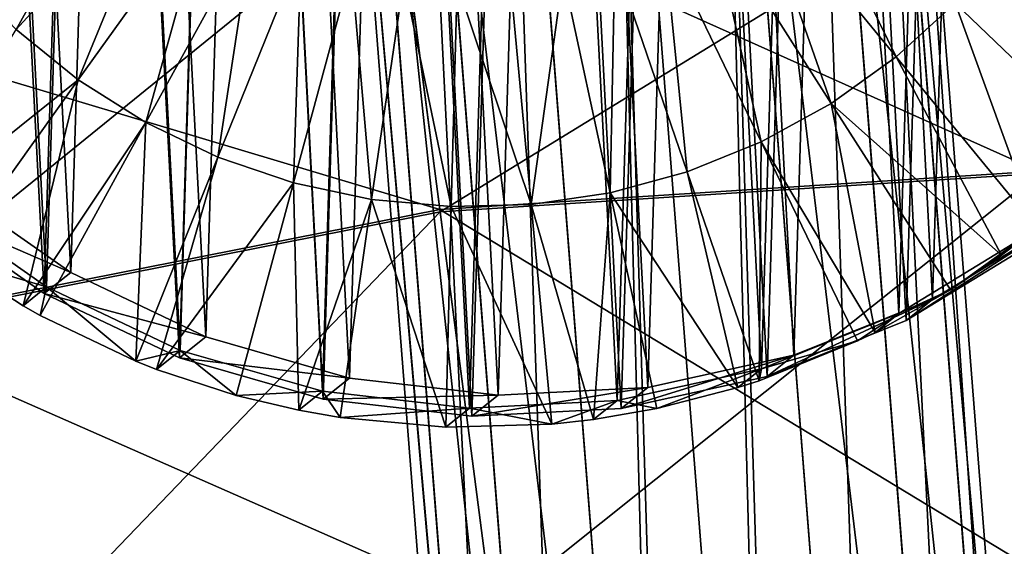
# Model space of a CAD drawing. Header units: millimetres. Extents: x 64 to 3333, y 103 to 3347.
# Tile 257 of 519: x 1846.07 to 1854.76, y 187.59 to 192.23. Entities that reach past the tile are written whole.
import ezdxf

# ---------------------------------------------------------------- set-up
doc = ezdxf.new("R2010")
doc.units = ezdxf.units.MM
doc.header["$LTSCALE"] = 25.4
doc.layers.get('0').update_dxf_attribs({"true_color": 0xff5454})

# ---------------------------------------------------------------- blocks, each defined once
blk = doc.blocks.new('SPIDER-6785-9743.STL')
at = {"color": 0}
mesh = blk.add_polyface(dxfattribs=at)
corners = [(1842.7319, 195.1938, 1399.9352), (1842.5947, 197.8232, 1399.8778), (1842.5544, 196.5029, 1399.9098), (1842.8518, 199.1186, 1399.8401), (1843.1224, 193.9317, 1399.9531), (1843.3186, 200.354, 1399.7976), (1843.7152, 192.7509, 1399.9634), (1843.9824, 201.4955, 1399.7516), (1844.4941, 191.6837, 1399.9655), (1844.8251, 202.512, 1399.7032), (1845.4381, 190.7592, 1399.9595), (1845.8236, 203.3759, 1399.6539), (1846.5211, 190.0025, 1399.9454), (1846.9508, 204.0634, 1399.605), (1847.7139, 189.4344, 1399.924), (1848.1759, 204.556, 1399.5577), (1848.9836, 189.0703, 1399.8953), (1849.4655, 204.8401, 1399.5134), (1850.2959, 188.9202, 1399.8605), (1850.7844, 204.9081, 1399.4733), (1851.6149, 188.9881, 1399.8203), (1852.0967, 204.7579, 1399.4385), (1852.9044, 189.2723, 1399.776), (1853.3665, 204.3938, 1399.4098), (1854.1295, 189.7648, 1399.7288), (1854.5592, 203.8257, 1399.3882), (1855.2567, 190.4524, 1399.6798), (1855.6422, 203.0691, 1399.3743), (1856.2552, 191.3163, 1399.6305), (1856.5861, 202.1445, 1399.3682), (1857.0979, 192.3328, 1399.5822), (1857.3651, 201.0773, 1399.3704), (1857.7617, 193.4743, 1399.5361), (1857.9579, 199.8966, 1399.3806), (1858.2285, 194.7097, 1399.4937), (1858.3484, 198.6344, 1399.3986), (1858.4856, 196.0051, 1399.4559), (1858.5259, 197.3254, 1399.424)]
mesh.append_faces([[corners[k] for k in face] for face in [(0, 1, 2), (35, 36, 37)]], dxfattribs={"vtx0": -1, "color": 0})
mesh.append_faces([[corners[k] for k in face] for face in [(1, 0, 3), (3, 4, 5), (5, 6, 7), (7, 8, 9), (9, 10, 11), (11, 12, 13), (13, 14, 15), (15, 16, 17), (17, 18, 19), (19, 20, 21), (21, 22, 23), (23, 24, 25), (25, 26, 27), (27, 28, 29), (29, 30, 31), (31, 32, 33), (33, 34, 35)]], dxfattribs={"vtx0": -1, "vtx1": -1, "color": 0})
mesh.append_faces([[corners[k] for k in face] for face in [(3, 0, 4), (5, 4, 6), (7, 6, 8), (9, 8, 10), (11, 10, 12), (13, 12, 14), (15, 14, 16), (17, 16, 18), (19, 18, 20), (21, 20, 22), (23, 22, 24), (25, 24, 26), (27, 26, 28), (29, 28, 30), (31, 30, 32), (33, 32, 34), (35, 34, 36)]], dxfattribs={"vtx0": -1, "vtx2": -1, "color": 0})
mesh = blk.add_polyface(dxfattribs=at)
corners = [(1842.3612, 197.6367, 1391.8834), (1842.4983, 195.0074, 1391.9407), (1842.3208, 196.3164, 1391.9154), (1842.6183, 198.9322, 1391.8457), (1842.8888, 193.7453, 1391.9587), (1843.0851, 200.1675, 1391.8032), (1843.4816, 192.5645, 1391.969), (1843.7488, 201.309, 1391.7572), (1844.2606, 191.4973, 1391.9711), (1844.5914, 202.3256, 1391.7089), (1845.2045, 190.5727, 1391.9651), (1845.59, 203.1894, 1391.6595), (1846.2876, 189.8161, 1391.951), (1846.7172, 203.877, 1391.6106), (1847.4802, 189.248, 1391.9294), (1847.9423, 204.3696, 1391.5632), (1848.7501, 188.8839, 1391.9009), (1849.2319, 204.6537, 1391.519), (1850.0624, 188.7337, 1391.8661), (1850.5508, 204.7216, 1391.4789), (1851.3812, 188.8017, 1391.8259), (1851.863, 204.5715, 1391.444), (1852.6708, 189.0858, 1391.7816), (1853.1328, 204.2074, 1391.4154), (1853.896, 189.5784, 1391.7344), (1854.3256, 203.6393, 1391.3938), (1855.0232, 190.266, 1391.6853), (1855.4087, 202.8826, 1391.3798), (1856.0217, 191.1298, 1391.636), (1856.3525, 201.9581, 1391.3738), (1856.8644, 192.1463, 1391.5876), (1857.1315, 200.8909, 1391.376), (1857.5281, 193.2879, 1391.5416), (1857.7244, 199.7101, 1391.3861), (1857.9949, 194.5232, 1391.4993), (1858.1149, 198.448, 1391.4042), (1858.252, 195.8187, 1391.4615), (1858.2924, 197.1389, 1391.4296)]
mesh.append_faces([[corners[k] for k in face] for face in [(0, 1, 2), (36, 35, 37)]], dxfattribs={"vtx0": -1, "color": 0})
mesh.append_faces([[corners[k] for k in face] for face in [(1, 3, 4), (4, 5, 6), (6, 7, 8), (8, 9, 10), (10, 11, 12), (12, 13, 14), (14, 15, 16), (16, 17, 18), (18, 19, 20), (20, 21, 22), (22, 23, 24), (24, 25, 26), (26, 27, 28), (28, 29, 30), (30, 31, 32), (32, 33, 34), (34, 35, 36)]], dxfattribs={"vtx0": -1, "vtx1": -1, "color": 0})
mesh.append_faces([[corners[k] for k in face] for face in [(1, 0, 3), (4, 3, 5), (6, 5, 7), (8, 7, 9), (10, 9, 11), (12, 11, 13), (14, 13, 15), (16, 15, 17), (18, 17, 19), (20, 19, 21), (22, 21, 23), (24, 23, 25), (26, 25, 27), (28, 27, 29), (30, 29, 31), (32, 31, 33), (34, 33, 35)]], dxfattribs={"vtx0": -1, "vtx2": -1, "color": 0})
mesh = blk.add_polyface(dxfattribs=at)
corners = [(1842.5626, 195.0074, 1391.1014), (1842.427, 197.6069, 1391.0448), (1842.3871, 196.3016, 1391.0764), (1842.6812, 198.8876, 1391.0074), (1842.9486, 193.7596, 1391.1193), (1843.1426, 200.1089, 1390.9655), (1843.5347, 192.5923, 1391.1294), (1843.7988, 201.2375, 1390.92), (1844.3048, 191.5372, 1391.1315), (1844.632, 202.2425, 1390.8722), (1845.238, 190.6232, 1391.1255), (1845.6191, 203.0965, 1390.8235), (1846.3088, 189.8751, 1391.1117), (1846.7335, 203.7763, 1390.775), (1847.4879, 189.3134, 1391.0903), (1847.9447, 204.2633, 1390.7283), (1848.7433, 188.9535, 1391.062), (1849.2197, 204.5442, 1390.6844), (1850.0406, 188.8051, 1391.0276), (1850.5236, 204.6113, 1390.6448), (1851.3446, 188.8722, 1390.9879), (1851.8209, 204.4629, 1390.6104), (1852.6195, 189.1531, 1390.9441), (1853.0763, 204.1029, 1390.5822), (1853.8307, 189.6401, 1390.8973), (1854.2555, 203.5413, 1390.5608), (1854.9452, 190.3199, 1390.849), (1855.3263, 202.7932, 1390.5469), (1855.9324, 191.1739, 1390.8002), (1856.2594, 201.8792, 1390.541), (1856.7654, 192.1789, 1390.7524), (1857.0295, 200.8241, 1390.5431), (1857.4216, 193.3074, 1390.7069), (1857.6156, 199.6567, 1390.5532), (1857.8832, 194.5287, 1390.6649), (1858.0017, 198.4089, 1390.571), (1858.1373, 195.8095, 1390.6277), (1858.1771, 197.1148, 1390.5961)]
mesh.append_faces([[corners[k] for k in face] for face in [(0, 1, 2), (35, 36, 37)]], dxfattribs={"vtx0": -1, "color": 0})
mesh.append_faces([[corners[k] for k in face] for face in [(1, 0, 3), (3, 4, 5), (5, 6, 7), (7, 8, 9), (9, 10, 11), (11, 12, 13), (13, 14, 15), (15, 16, 17), (17, 18, 19), (19, 20, 21), (21, 22, 23), (23, 24, 25), (25, 26, 27), (27, 28, 29), (29, 30, 31), (31, 32, 33), (33, 34, 35)]], dxfattribs={"vtx0": -1, "vtx1": -1, "color": 0})
mesh.append_faces([[corners[k] for k in face] for face in [(3, 0, 4), (5, 4, 6), (7, 6, 8), (9, 8, 10), (11, 10, 12), (13, 12, 14), (15, 14, 16), (17, 16, 18), (19, 18, 20), (21, 20, 22), (23, 22, 24), (25, 24, 26), (27, 26, 28), (29, 28, 30), (31, 30, 32), (33, 32, 34), (35, 34, 36)]], dxfattribs={"vtx0": -1, "vtx2": -1, "color": 0})
mesh = blk.add_polyface(dxfattribs=at)
corners = [(1852.7122, 179.6034, 1386.8756), (1851.2894, 197.7017, 1390.9895), (1852.2443, 197.7639, 1391.1793)]
mesh.append_faces([[corners[k] for k in face] for face in [(0, 1, 2)]], dxfattribs={"color": 0})
mesh = blk.add_polyface(dxfattribs=at)
corners = [(1853.6719, 179.6027, 1387.05), (1852.2443, 197.7639, 1391.1793), (1853.0557, 197.791, 1391.7201)]
mesh.append_faces([[corners[k] for k in face] for face in [(0, 1, 2)]], dxfattribs={"color": 0})
mesh = blk.add_polyface(dxfattribs=at)
corners = [(1853.6719, 179.6027, 1387.05), (1852.7122, 179.6034, 1386.8756), (1852.2443, 197.7639, 1391.1793)]
mesh.append_faces([[corners[k] for k in face] for face in [(0, 1, 2)]], dxfattribs={"color": 0})
mesh = blk.add_polyface(dxfattribs=at)
corners = [(1854.4973, 179.4509, 1387.5472), (1853.6719, 179.6027, 1387.05), (1853.0557, 197.791, 1391.7201)]
mesh.append_faces([[corners[k] for k in face] for face in [(0, 1, 2)]], dxfattribs={"color": 0})
mesh = blk.add_polyface(dxfattribs=at)
corners = [(1853.0557, 197.791, 1391.7201), (1853.6002, 197.7789, 1392.5293), (1854.4973, 179.4509, 1387.5472)]
mesh.append_faces([[corners[k] for k in face] for face in [(0, 1, 2)]], dxfattribs={"color": 0})
mesh = blk.add_polyface(dxfattribs=at)
corners = [(1853.6002, 197.7789, 1392.5293), (1855.063, 179.1711, 1388.2909), (1854.4973, 179.4509, 1387.5472)]
mesh.append_faces([[corners[k] for k in face] for face in [(0, 1, 2)]], dxfattribs={"color": 0})
mesh = blk.add_polyface(dxfattribs=at)
corners = [(1855.063, 179.1711, 1388.2909), (1853.795, 197.7294, 1393.4838), (1855.2826, 178.8059, 1389.1685), (1853.6002, 197.7789, 1392.5293)]
mesh.append_faces([[corners[k] for k in face] for face in [(0, 1, 2), (1, 0, 3)]], dxfattribs={"vtx0": -1, "color": 0})
mesh = blk.add_polyface(dxfattribs=at)
corners = [(1851.7643, 179.4528, 1387.05), (1850.3367, 197.614, 1391.1793), (1851.2894, 197.7017, 1390.9895)]
mesh.append_faces([[corners[k] for k in face] for face in [(0, 1, 2)]], dxfattribs={"color": 0})
mesh = blk.add_polyface(dxfattribs=at)
corners = [(1852.7122, 179.6034, 1386.8756), (1851.7643, 179.4528, 1387.05), (1851.2894, 197.7017, 1390.9895)]
mesh.append_faces([[corners[k] for k in face] for face in [(0, 1, 2)]], dxfattribs={"color": 0})
mesh = blk.add_polyface(dxfattribs=at)
corners = [(1853.795, 197.7294, 1393.4838), (1853.6104, 197.6501, 1394.4384), (1855.2826, 178.8059, 1389.1685)]
mesh.append_faces([[corners[k] for k in face] for face in [(0, 1, 2)]], dxfattribs={"color": 0})
mesh = blk.add_polyface(dxfattribs=at)
corners = [(1850.9727, 179.1739, 1387.5472), (1849.531, 197.5139, 1391.7201), (1850.3367, 197.614, 1391.1793)]
mesh.append_faces([[corners[k] for k in face] for face in [(0, 1, 2)]], dxfattribs={"color": 0})
mesh = blk.add_polyface(dxfattribs=at)
corners = [(1851.7643, 179.4528, 1387.05), (1850.9727, 179.1739, 1387.5472), (1850.3367, 197.614, 1391.1793)]
mesh.append_faces([[corners[k] for k in face] for face in [(0, 1, 2)]], dxfattribs={"color": 0})
mesh = blk.add_polyface(dxfattribs=at)
corners = [(1853.6104, 197.6501, 1394.4384), (1853.0743, 197.553, 1395.2476), (1855.1227, 178.4108, 1390.0458)]
mesh.append_faces([[corners[k] for k in face] for face in [(0, 1, 2)]], dxfattribs={"color": 0})
mesh = blk.add_polyface(dxfattribs=at)
corners = [(1853.6104, 197.6501, 1394.4384), (1855.1227, 178.4108, 1390.0458), (1855.2826, 178.8059, 1389.1685)]
mesh.append_faces([[corners[k] for k in face] for face in [(0, 1, 2)]], dxfattribs={"color": 0})
mesh = blk.add_polyface(dxfattribs=at)
corners = [(1849.531, 197.5139, 1391.7201), (1850.4578, 178.8091, 1388.2909), (1848.995, 197.4169, 1392.5293)]
mesh.append_faces([[corners[k] for k in face] for face in [(0, 1, 2)]], dxfattribs={"color": 0})
mesh = blk.add_polyface(dxfattribs=at)
corners = [(1849.531, 197.5139, 1391.7201), (1850.9727, 179.1739, 1387.5472), (1850.4578, 178.8091, 1388.2909)]
mesh.append_faces([[corners[k] for k in face] for face in [(0, 1, 2)]], dxfattribs={"color": 0})
mesh = blk.add_polyface(dxfattribs=at)
corners = [(1854.6078, 178.0461, 1390.7897), (1853.0743, 197.553, 1395.2476), (1852.2687, 197.4529, 1395.7882)]
mesh.append_faces([[corners[k] for k in face] for face in [(0, 1, 2)]], dxfattribs={"color": 0})
mesh = blk.add_polyface(dxfattribs=at)
corners = [(1853.0743, 197.553, 1395.2476), (1854.6078, 178.0461, 1390.7897), (1855.1227, 178.4108, 1390.0458)]
mesh.append_faces([[corners[k] for k in face] for face in [(0, 1, 2)]], dxfattribs={"color": 0})
mesh = blk.add_polyface(dxfattribs=at)
corners = [(1848.8104, 197.3375, 1393.4838), (1850.4578, 178.8091, 1388.2909), (1850.298, 178.414, 1389.1685), (1848.995, 197.4169, 1392.5293)]
mesh.append_faces([[corners[k] for k in face] for face in [(0, 1, 2), (1, 0, 3)]], dxfattribs={"vtx0": -1, "color": 0})
mesh = blk.add_polyface(dxfattribs=at)
corners = [(1852.8683, 177.6165, 1391.4612), (1852.2687, 197.4529, 1395.7882), (1851.3159, 197.3652, 1395.978), (1853.8162, 177.7672, 1391.2866)]
mesh.append_faces([[corners[k] for k in face] for face in [(0, 1, 2), (1, 0, 3)]], dxfattribs={"vtx0": -1, "color": 0})
mesh = blk.add_polyface(dxfattribs=at)
corners = [(1854.6078, 178.0461, 1390.7897), (1852.2687, 197.4529, 1395.7882), (1853.8162, 177.7672, 1391.2866)]
mesh.append_faces([[corners[k] for k in face] for face in [(0, 1, 2)]], dxfattribs={"color": 0})
mesh = blk.add_polyface(dxfattribs=at)
corners = [(1848.8104, 197.3375, 1393.4838), (1850.5176, 178.0488, 1390.0458), (1849.0051, 197.288, 1394.4384)]
mesh.append_faces([[corners[k] for k in face] for face in [(0, 1, 2)]], dxfattribs={"color": 0})
mesh = blk.add_polyface(dxfattribs=at)
corners = [(1848.8104, 197.3375, 1393.4838), (1850.298, 178.414, 1389.1685), (1850.5176, 178.0488, 1390.0458)]
mesh.append_faces([[corners[k] for k in face] for face in [(0, 1, 2)]], dxfattribs={"color": 0})
mesh = blk.add_polyface(dxfattribs=at)
corners = [(1851.9086, 177.6172, 1391.2866), (1851.3159, 197.3652, 1395.978), (1850.3612, 197.303, 1395.7882), (1852.8683, 177.6165, 1391.4612)]
mesh.append_faces([[corners[k] for k in face] for face in [(0, 1, 2), (1, 0, 3)]], dxfattribs={"vtx0": -1, "color": 0})
mesh = blk.add_polyface(dxfattribs=at)
corners = [(1849.0051, 197.288, 1394.4384), (1851.0831, 177.769, 1390.7897), (1849.5497, 197.2759, 1395.2476)]
mesh.append_faces([[corners[k] for k in face] for face in [(0, 1, 2)]], dxfattribs={"color": 0})
mesh = blk.add_polyface(dxfattribs=at)
corners = [(1849.0051, 197.288, 1394.4384), (1850.5176, 178.0488, 1390.0458), (1851.0831, 177.769, 1390.7897)]
mesh.append_faces([[corners[k] for k in face] for face in [(0, 1, 2)]], dxfattribs={"color": 0})
mesh = blk.add_polyface(dxfattribs=at)
corners = [(1851.9086, 177.6172, 1391.2866), (1850.3612, 197.303, 1395.7882), (1849.5497, 197.2759, 1395.2476)]
mesh.append_faces([[corners[k] for k in face] for face in [(0, 1, 2)]], dxfattribs={"color": 0})
mesh = blk.add_polyface(dxfattribs=at)
corners = [(1851.9086, 177.6172, 1391.2866), (1849.5497, 197.2759, 1395.2476), (1851.0831, 177.769, 1390.7897)]
mesh.append_faces([[corners[k] for k in face] for face in [(0, 1, 2)]], dxfattribs={"color": 0})
mesh = blk.add_polyface(dxfattribs=at)
corners = [(1847.0365, 193.9321, 1383.1389), (1846.0408, 192.147, 1383.5164), (1845.5502, 192.6538, 1383.5189), (1847.3646, 193.5933, 1383.1372)]
mesh.append_faces([[corners[k] for k in face] for face in [(0, 1, 2), (1, 0, 3)]], dxfattribs={"vtx0": -1, "color": 0})
at = {"color": 7, "true_color": 0xffffff}
mesh = blk.add_polyface(dxfattribs=at)
corners = [(1849.4047, 193.4338, 41.4704), (1855.0659, 190.8963, 36.1905), (1849.7792, 190.5574, 36.1905), (1855.0701, 193.797, 41.4704)]
mesh.append_faces([[corners[k] for k in face] for face in [(0, 1, 2), (1, 0, 3)]], dxfattribs={"vtx0": -1, "color": 7})
mesh = blk.add_polyface(dxfattribs=at)
corners = [(1849.782, 190.5362, 87.597), (1855.0699, 193.78, 82.3195), (1849.4069, 193.4169, 82.3195), (1855.0658, 190.8749, 87.597)]
mesh.append_faces([[corners[k] for k in face] for face in [(0, 1, 2), (1, 0, 3)]], dxfattribs={"vtx0": -1, "color": 7})
at = {"color": 0}
mesh = blk.add_polyface(dxfattribs=at)
corners = [(1852.9052, 193.7487, 1382.9717), (1853.8075, 191.9043, 1383.295), (1852.5571, 193.4311, 1382.9893), (1854.3281, 192.3795, 1383.2688)]
mesh.append_faces([[corners[k] for k in face] for face in [(0, 1, 2), (1, 0, 3)]], dxfattribs={"vtx0": -1, "color": 0})
mesh = blk.add_polyface(dxfattribs=at)
corners = [(1847.3646, 193.5933, 1383.1372), (1846.5879, 191.7018, 1383.5107), (1846.0408, 192.147, 1383.5164), (1847.7303, 193.2956, 1383.1334)]
mesh.append_faces([[corners[k] for k in face] for face in [(0, 1, 2), (1, 0, 3)]], dxfattribs={"vtx0": -1, "color": 0})
at = {"color": 7, "true_color": 0xffffff}
mesh = blk.add_polyface(dxfattribs=at)
corners = [(1843.8352, 192.3342, 41.4704), (1849.7792, 190.5574, 36.1905), (1844.582, 189.5313, 36.1905), (1849.4047, 193.4338, 41.4704)]
mesh.append_faces([[corners[k] for k in face] for face in [(0, 1, 2), (1, 0, 3)]], dxfattribs={"vtx0": -1, "color": 7})
mesh = blk.add_polyface(dxfattribs=at)
corners = [(1844.5875, 189.5106, 87.597), (1849.4069, 193.4169, 82.3195), (1843.8396, 192.3178, 82.3195), (1849.782, 190.5362, 87.597)]
mesh.append_faces([[corners[k] for k in face] for face in [(0, 1, 2), (1, 0, 3)]], dxfattribs={"vtx0": -1, "color": 7})
at = {"color": 0}
mesh = blk.add_polyface(dxfattribs=at)
corners = [(1852.5571, 193.4311, 1382.9893), (1853.2343, 191.4941, 1383.3214), (1852.1738, 193.1568, 1383.0068), (1853.8075, 191.9043, 1383.295)]
mesh.append_faces([[corners[k] for k in face] for face in [(0, 1, 2), (1, 0, 3)]], dxfattribs={"vtx0": -1, "color": 0})
mesh = blk.add_polyface(dxfattribs=at)
corners = [(1847.7303, 193.2956, 1383.1334), (1847.1838, 191.3243, 1383.5022), (1846.5879, 191.7018, 1383.5107), (1848.1288, 193.0433, 1383.1277)]
mesh.append_faces([[corners[k] for k in face] for face in [(0, 1, 2), (1, 0, 3)]], dxfattribs={"vtx0": -1, "color": 0})
mesh = blk.add_polyface(dxfattribs=at)
corners = [(1852.1738, 193.1568, 1383.0068), (1852.6165, 191.1546, 1383.3474), (1851.7607, 192.9298, 1383.0242), (1853.2343, 191.4941, 1383.3214)]
mesh.append_faces([[corners[k] for k in face] for face in [(0, 1, 2), (1, 0, 3)]], dxfattribs={"vtx0": -1, "color": 0})
mesh = blk.add_polyface(dxfattribs=at)
corners = [(1848.1288, 193.0433, 1383.1277), (1847.8202, 191.02, 1383.4907), (1847.1838, 191.3243, 1383.5022), (1848.5542, 192.8399, 1383.12)]
mesh.append_faces([[corners[k] for k in face] for face in [(0, 1, 2), (1, 0, 3)]], dxfattribs={"vtx0": -1, "color": 0})
mesh = blk.add_polyface(dxfattribs=at)
corners = [(1851.7607, 192.9298, 1383.0242), (1851.9628, 190.8906, 1383.3727), (1851.3237, 192.7533, 1383.0411), (1852.6165, 191.1546, 1383.3474)]
mesh.append_faces([[corners[k] for k in face] for face in [(0, 1, 2), (1, 0, 3)]], dxfattribs={"vtx0": -1, "color": 0})
mesh = blk.add_polyface(dxfattribs=at)
corners = [(1854.7889, 192.913, 1383.2429), (1855.7411, 191.0251, 1383.6654), (1854.3281, 192.3795, 1383.2688), (1856.3533, 191.7338, 1383.631)]
mesh.append_faces([[corners[k] for k in face] for face in [(0, 1, 2), (1, 0, 3)]], dxfattribs={"vtx0": -1, "color": 0})
mesh = blk.add_polyface(dxfattribs=at)
corners = [(1848.5542, 192.8399, 1383.12), (1848.4879, 190.7931, 1383.4764), (1847.8202, 191.02, 1383.4907), (1849.0006, 192.6881, 1383.1105)]
mesh.append_faces([[corners[k] for k in face] for face in [(0, 1, 2), (1, 0, 3)]], dxfattribs={"vtx0": -1, "color": 0})
mesh = blk.add_polyface(dxfattribs=at)
corners = [(1851.3237, 192.7533, 1383.0411), (1851.2823, 190.7058, 1383.3969), (1850.8689, 192.6298, 1383.0573), (1851.9628, 190.8906, 1383.3727)]
mesh.append_faces([[corners[k] for k in face] for face in [(0, 1, 2), (1, 0, 3)]], dxfattribs={"vtx0": -1, "color": 0})
mesh = blk.add_polyface(dxfattribs=at)
corners = [(1849.0006, 192.6881, 1383.1105), (1849.1777, 190.6467, 1383.4597), (1848.4879, 190.7931, 1383.4764), (1849.4618, 192.5903, 1383.0994)]
mesh.append_faces([[corners[k] for k in face] for face in [(0, 1, 2), (1, 0, 3)]], dxfattribs={"vtx0": -1, "color": 0})
mesh = blk.add_polyface(dxfattribs=at)
corners = [(1850.8689, 192.6298, 1383.0573), (1850.5848, 190.6028, 1383.4197), (1850.4026, 192.5609, 1383.0725), (1851.2823, 190.7058, 1383.3969)]
mesh.append_faces([[corners[k] for k in face] for face in [(0, 1, 2), (1, 0, 3)]], dxfattribs={"vtx0": -1, "color": 0})
mesh = blk.add_polyface(dxfattribs=at)
corners = [(1849.4618, 192.5903, 1383.0994), (1849.88, 190.583, 1383.4407), (1849.1777, 190.6467, 1383.4597), (1849.9314, 192.5477, 1383.0865)]
mesh.append_faces([[corners[k] for k in face] for face in [(0, 1, 2), (1, 0, 3)]], dxfattribs={"vtx0": -1, "color": 0})
mesh = blk.add_polyface(dxfattribs=at)
corners = [(1849.9314, 192.5477, 1383.0865), (1850.5848, 190.6028, 1383.4197), (1849.88, 190.583, 1383.4407), (1850.4026, 192.5609, 1383.0725)]
mesh.append_faces([[corners[k] for k in face] for face in [(0, 1, 2), (1, 0, 3)]], dxfattribs={"vtx0": -1, "color": 0})
mesh = blk.add_polyface(dxfattribs=at)
corners = [(1854.3281, 192.3795, 1383.2688), (1855.0494, 190.3939, 1383.7003), (1853.8075, 191.9043, 1383.295), (1855.7411, 191.0251, 1383.6654)]
mesh.append_faces([[corners[k] for k in face] for face in [(0, 1, 2), (1, 0, 3)]], dxfattribs={"vtx0": -1, "color": 0})
mesh = blk.add_polyface(dxfattribs=at)
corners = [(1846.5879, 191.7018, 1383.5107), (1845.0295, 190.4568, 1383.9917), (1846.0408, 192.147, 1383.5164)]
mesh.append_faces([[corners[k] for k in face] for face in [(0, 1, 2)]], dxfattribs={"color": 0})
mesh = blk.add_polyface(dxfattribs=at)
corners = [(1854.7367, 190.1535, 1383.7151), (1853.2343, 191.4941, 1383.3214), (1853.8075, 191.9043, 1383.295)]
mesh.append_faces([[corners[k] for k in face] for face in [(0, 1, 2)]], dxfattribs={"color": 0})
mesh = blk.add_polyface(dxfattribs=at)
corners = [(1855.0494, 190.3939, 1383.7003), (1854.7367, 190.1535, 1383.7151), (1853.8075, 191.9043, 1383.295)]
mesh.append_faces([[corners[k] for k in face] for face in [(0, 1, 2)]], dxfattribs={"color": 0})
mesh = blk.add_polyface(dxfattribs=at)
corners = [(1846.5879, 191.7018, 1383.5107), (1845.459, 190.1248, 1383.9868), (1845.0295, 190.4568, 1383.9917)]
mesh.append_faces([[corners[k] for k in face] for face in [(0, 1, 2)]], dxfattribs={"color": 0})
mesh = blk.add_polyface(dxfattribs=at)
corners = [(1846.5879, 191.7018, 1383.5107), (1846.1003, 189.7087, 1383.9778), (1845.459, 190.1248, 1383.9868)]
mesh.append_faces([[corners[k] for k in face] for face in [(0, 1, 2)]], dxfattribs={"color": 0})
mesh = blk.add_polyface(dxfattribs=at)
corners = [(1847.1838, 191.3243, 1383.5022), (1846.1003, 189.7087, 1383.9778), (1846.5879, 191.7018, 1383.5107)]
mesh.append_faces([[corners[k] for k in face] for face in [(0, 1, 2)]], dxfattribs={"color": 0})
mesh = blk.add_polyface(dxfattribs=at)
corners = [(1853.6223, 189.4737, 1383.7635), (1852.6165, 191.1546, 1383.3474), (1853.2343, 191.4941, 1383.3214)]
mesh.append_faces([[corners[k] for k in face] for face in [(0, 1, 2)]], dxfattribs={"color": 0})
mesh = blk.add_polyface(dxfattribs=at)
corners = [(1854.7367, 190.1535, 1383.7151), (1854.2878, 189.849, 1383.7354), (1853.2343, 191.4941, 1383.3214)]
mesh.append_faces([[corners[k] for k in face] for face in [(0, 1, 2)]], dxfattribs={"color": 0})
mesh = blk.add_polyface(dxfattribs=at)
corners = [(1854.2878, 189.849, 1383.7354), (1853.6223, 189.4737, 1383.7635), (1853.2343, 191.4941, 1383.3214)]
mesh.append_faces([[corners[k] for k in face] for face in [(0, 1, 2)]], dxfattribs={"color": 0})
mesh = blk.add_polyface(dxfattribs=at)
corners = [(1847.1838, 191.3243, 1383.5022), (1846.2506, 189.6235, 1383.9755), (1846.1003, 189.7087, 1383.9778)]
mesh.append_faces([[corners[k] for k in face] for face in [(0, 1, 2)]], dxfattribs={"color": 0})
mesh = blk.add_polyface(dxfattribs=at)
corners = [(1847.1838, 191.3243, 1383.5022), (1847.0958, 189.2192, 1383.9602), (1846.2506, 189.6235, 1383.9755), (1847.8202, 191.02, 1383.4907)]
mesh.append_faces([[corners[k] for k in face] for face in [(0, 1, 2), (1, 0, 3)]], dxfattribs={"vtx0": -1, "color": 0})
mesh = blk.add_polyface(dxfattribs=at)
corners = [(1852.6165, 191.1546, 1383.3474), (1852.5989, 189.0473, 1383.8033), (1851.9628, 190.8906, 1383.3727), (1853.4672, 189.398, 1383.7698)]
mesh.append_faces([[corners[k] for k in face] for face in [(0, 1, 2), (1, 0, 3)]], dxfattribs={"vtx0": -1, "color": 0})
mesh = blk.add_polyface(dxfattribs=at)
corners = [(1853.6223, 189.4737, 1383.7635), (1853.4672, 189.398, 1383.7698), (1852.6165, 191.1546, 1383.3474)]
mesh.append_faces([[corners[k] for k in face] for face in [(0, 1, 2)]], dxfattribs={"color": 0})
mesh = blk.add_polyface(dxfattribs=at)
corners = [(1847.8202, 191.02, 1383.4907), (1847.2795, 189.147, 1383.9564), (1847.0958, 189.2192, 1383.9602)]
mesh.append_faces([[corners[k] for k in face] for face in [(0, 1, 2)]], dxfattribs={"color": 0})
mesh = blk.add_polyface(dxfattribs=at)
corners = [(1848.4879, 190.7931, 1383.4764), (1847.2795, 189.147, 1383.9564), (1847.8202, 191.02, 1383.4907)]
mesh.append_faces([[corners[k] for k in face] for face in [(0, 1, 2)]], dxfattribs={"color": 0})
at = {"color": 7, "true_color": 0xffffff}
mesh = blk.add_polyface(dxfattribs=at)
corners = [(1849.7792, 190.5574, 36.1905), (1855.0608, 187.3566, 31.316), (1850.2362, 187.0473, 31.316), (1855.0659, 190.8963, 36.1905)]
mesh.append_faces([[corners[k] for k in face] for face in [(0, 1, 2), (1, 0, 3)]], dxfattribs={"vtx0": -1, "color": 7})
at = {"color": 0}
mesh = blk.add_polyface(dxfattribs=at)
corners = [(1852.4111, 188.9867, 1383.8103), (1851.2823, 190.7058, 1383.3969), (1851.9628, 190.8906, 1383.3727)]
mesh.append_faces([[corners[k] for k in face] for face in [(0, 1, 2)]], dxfattribs={"color": 0})
mesh = blk.add_polyface(dxfattribs=at)
corners = [(1852.5989, 189.0473, 1383.8033), (1852.4111, 188.9867, 1383.8103), (1851.9628, 190.8906, 1383.3727)]
mesh.append_faces([[corners[k] for k in face] for face in [(0, 1, 2)]], dxfattribs={"color": 0})
mesh = blk.add_polyface(dxfattribs=at)
corners = [(1848.4879, 190.7931, 1383.4764), (1847.9829, 188.9178, 1383.9413), (1847.2795, 189.147, 1383.9564)]
mesh.append_faces([[corners[k] for k in face] for face in [(0, 1, 2)]], dxfattribs={"color": 0})
mesh = blk.add_polyface(dxfattribs=at)
corners = [(1848.5349, 188.7871, 1383.9282), (1847.9829, 188.9178, 1383.9413), (1848.4879, 190.7931, 1383.4764)]
mesh.append_faces([[corners[k] for k in face] for face in [(0, 1, 2)]], dxfattribs={"color": 0})
mesh = blk.add_polyface(dxfattribs=at)
corners = [(1849.1777, 190.6467, 1383.4597), (1848.5349, 188.7871, 1383.9282), (1848.4879, 190.7931, 1383.4764)]
mesh.append_faces([[corners[k] for k in face] for face in [(0, 1, 2)]], dxfattribs={"color": 0})
at = {"color": 7, "true_color": 0xffffff}
mesh = blk.add_polyface(dxfattribs=at)
corners = [(1850.2395, 187.022, 92.4686), (1855.0658, 190.8749, 87.597), (1849.782, 190.5362, 87.597), (1855.0608, 187.3311, 92.4686)]
mesh.append_faces([[corners[k] for k in face] for face in [(0, 1, 2), (1, 0, 3)]], dxfattribs={"vtx0": -1, "color": 7})
at = {"color": 0}
mesh = blk.add_polyface(dxfattribs=at)
corners = [(1846.5211, 190.0025, 1399.9454), (1845.2045, 190.5727, 1391.9651), (1846.2876, 189.8161, 1391.951), (1845.4381, 190.7592, 1399.9595)]
mesh.append_faces([[corners[k] for k in face] for face in [(0, 1, 2), (1, 0, 3)]], dxfattribs={"vtx0": -1, "color": 0})
mesh = blk.add_polyface(dxfattribs=at)
corners = [(1851.2823, 190.7058, 1383.3969), (1851.1361, 188.7058, 1383.8541), (1850.5848, 190.6028, 1383.4197)]
mesh.append_faces([[corners[k] for k in face] for face in [(0, 1, 2)]], dxfattribs={"color": 0})
mesh = blk.add_polyface(dxfattribs=at)
corners = [(1851.6951, 188.8018, 1383.8356), (1851.1361, 188.7058, 1383.8541), (1851.2823, 190.7058, 1383.3969)]
mesh.append_faces([[corners[k] for k in face] for face in [(0, 1, 2)]], dxfattribs={"color": 0})
mesh = blk.add_polyface(dxfattribs=at)
corners = [(1852.4111, 188.9867, 1383.8103), (1851.6951, 188.8018, 1383.8356), (1851.2823, 190.7058, 1383.3969)]
mesh.append_faces([[corners[k] for k in face] for face in [(0, 1, 2)]], dxfattribs={"color": 0})
mesh = blk.add_polyface(dxfattribs=at)
corners = [(1845.238, 190.6232, 1391.1255), (1845.459, 190.1248, 1383.9868), (1846.3088, 189.8751, 1391.1117)]
mesh.append_faces([[corners[k] for k in face] for face in [(0, 1, 2)]], dxfattribs={"color": 0})
mesh = blk.add_polyface(dxfattribs=at)
corners = [(1849.1777, 190.6467, 1383.4597), (1848.8993, 188.7233, 1383.9191), (1848.5349, 188.7871, 1383.9282)]
mesh.append_faces([[corners[k] for k in face] for face in [(0, 1, 2)]], dxfattribs={"color": 0})
mesh = blk.add_polyface(dxfattribs=at)
corners = [(1849.1777, 190.6467, 1383.4597), (1849.8323, 188.6387, 1383.8938), (1848.8993, 188.7233, 1383.9191), (1849.88, 190.583, 1383.4407)]
mesh.append_faces([[corners[k] for k in face] for face in [(0, 1, 2), (1, 0, 3)]], dxfattribs={"vtx0": -1, "color": 0})
at = {"color": 7, "true_color": 0xffffff}
mesh = blk.add_polyface(dxfattribs=at)
corners = [(1844.582, 189.5313, 36.1905), (1850.2362, 187.0473, 31.316), (1845.4933, 186.1109, 31.316), (1849.7792, 190.5574, 36.1905)]
mesh.append_faces([[corners[k] for k in face] for face in [(0, 1, 2), (1, 0, 3)]], dxfattribs={"vtx0": -1, "color": 7})
mesh = blk.add_polyface(dxfattribs=at)
corners = [(1845.4998, 186.0863, 92.4686), (1849.782, 190.5362, 87.597), (1844.5875, 189.5106, 87.597), (1850.2395, 187.022, 92.4686)]
mesh.append_faces([[corners[k] for k in face] for face in [(0, 1, 2), (1, 0, 3)]], dxfattribs={"vtx0": -1, "color": 7})
at = {"color": 0}
mesh = blk.add_polyface(dxfattribs=at)
corners = [(1849.88, 190.583, 1383.4407), (1850.7686, 188.6649, 1383.8657), (1849.8323, 188.6387, 1383.8938), (1850.5848, 190.6028, 1383.4197)]
mesh.append_faces([[corners[k] for k in face] for face in [(0, 1, 2), (1, 0, 3)]], dxfattribs={"vtx0": -1, "color": 0})
mesh = blk.add_polyface(dxfattribs=at)
corners = [(1851.1361, 188.7058, 1383.8541), (1850.7686, 188.6649, 1383.8657), (1850.5848, 190.6028, 1383.4197)]
mesh.append_faces([[corners[k] for k in face] for face in [(0, 1, 2)]], dxfattribs={"color": 0})
mesh = blk.add_polyface(dxfattribs=at)
corners = [(1855.2567, 190.4524, 1399.6798), (1853.896, 189.5784, 1391.7344), (1855.0232, 190.266, 1391.6853), (1854.1295, 189.7648, 1399.7288)]
mesh.append_faces([[corners[k] for k in face] for face in [(0, 1, 2), (1, 0, 3)]], dxfattribs={"vtx0": -1, "color": 0})
mesh = blk.add_polyface(dxfattribs=at)
corners = [(1854.9452, 190.3199, 1390.849), (1854.7367, 190.1535, 1383.7151), (1855.0494, 190.3939, 1383.7003)]
mesh.append_faces([[corners[k] for k in face] for face in [(0, 1, 2)]], dxfattribs={"color": 0})
mesh = blk.add_polyface(dxfattribs=at)
corners = [(1853.8307, 189.6401, 1390.8973), (1854.2878, 189.849, 1383.7354), (1854.9452, 190.3199, 1390.849)]
mesh.append_faces([[corners[k] for k in face] for face in [(0, 1, 2)]], dxfattribs={"color": 0})
mesh = blk.add_polyface(dxfattribs=at)
corners = [(1854.9452, 190.3199, 1390.849), (1854.2878, 189.849, 1383.7354), (1854.7367, 190.1535, 1383.7151)]
mesh.append_faces([[corners[k] for k in face] for face in [(0, 1, 2)]], dxfattribs={"color": 0})
mesh = blk.add_polyface(dxfattribs=at)
corners = [(1846.3088, 189.8751, 1391.1117), (1845.459, 190.1248, 1383.9868), (1846.1003, 189.7087, 1383.9778)]
mesh.append_faces([[corners[k] for k in face] for face in [(0, 1, 2)]], dxfattribs={"color": 0})
mesh = blk.add_polyface(dxfattribs=at)
corners = [(1847.7139, 189.4344, 1399.924), (1846.2876, 189.8161, 1391.951), (1847.4802, 189.248, 1391.9294), (1846.5211, 190.0025, 1399.9454)]
mesh.append_faces([[corners[k] for k in face] for face in [(0, 1, 2), (1, 0, 3)]], dxfattribs={"vtx0": -1, "color": 0})
mesh = blk.add_polyface(dxfattribs=at)
corners = [(1846.3088, 189.8751, 1391.1117), (1846.1003, 189.7087, 1383.9778), (1846.2506, 189.6235, 1383.9755)]
mesh.append_faces([[corners[k] for k in face] for face in [(0, 1, 2)]], dxfattribs={"color": 0})
mesh = blk.add_polyface(dxfattribs=at)
corners = [(1846.3088, 189.8751, 1391.1117), (1846.2506, 189.6235, 1383.9755), (1847.0958, 189.2192, 1383.9602)]
mesh.append_faces([[corners[k] for k in face] for face in [(0, 1, 2)]], dxfattribs={"color": 0})
mesh = blk.add_polyface(dxfattribs=at)
corners = [(1846.3088, 189.8751, 1391.1117), (1847.0958, 189.2192, 1383.9602), (1847.4879, 189.3134, 1391.0903)]
mesh.append_faces([[corners[k] for k in face] for face in [(0, 1, 2)]], dxfattribs={"color": 0})
mesh = blk.add_polyface(dxfattribs=at)
corners = [(1853.8307, 189.6401, 1390.8973), (1853.6223, 189.4737, 1383.7635), (1854.2878, 189.849, 1383.7354)]
mesh.append_faces([[corners[k] for k in face] for face in [(0, 1, 2)]], dxfattribs={"color": 0})
mesh = blk.add_polyface(dxfattribs=at)
corners = [(1854.1295, 189.7648, 1399.7288), (1852.6708, 189.0858, 1391.7816), (1853.896, 189.5784, 1391.7344), (1852.9044, 189.2723, 1399.776)]
mesh.append_faces([[corners[k] for k in face] for face in [(0, 1, 2), (1, 0, 3)]], dxfattribs={"vtx0": -1, "color": 0})
mesh = blk.add_polyface(dxfattribs=at)
corners = [(1852.6195, 189.1531, 1390.9441), (1853.4672, 189.398, 1383.7698), (1853.8307, 189.6401, 1390.8973)]
mesh.append_faces([[corners[k] for k in face] for face in [(0, 1, 2)]], dxfattribs={"color": 0})
mesh = blk.add_polyface(dxfattribs=at)
corners = [(1853.8307, 189.6401, 1390.8973), (1853.4672, 189.398, 1383.7698), (1853.6223, 189.4737, 1383.7635)]
mesh.append_faces([[corners[k] for k in face] for face in [(0, 1, 2)]], dxfattribs={"color": 0})
mesh = blk.add_polyface(dxfattribs=at)
corners = [(1848.9836, 189.0703, 1399.8953), (1847.4802, 189.248, 1391.9294), (1848.7501, 188.8839, 1391.9009), (1847.7139, 189.4344, 1399.924)]
mesh.append_faces([[corners[k] for k in face] for face in [(0, 1, 2), (1, 0, 3)]], dxfattribs={"vtx0": -1, "color": 0})
mesh = blk.add_polyface(dxfattribs=at)
corners = [(1852.6195, 189.1531, 1390.9441), (1852.5989, 189.0473, 1383.8033), (1853.4672, 189.398, 1383.7698)]
mesh.append_faces([[corners[k] for k in face] for face in [(0, 1, 2)]], dxfattribs={"color": 0})
mesh = blk.add_polyface(dxfattribs=at)
corners = [(1847.4879, 189.3134, 1391.0903), (1847.0958, 189.2192, 1383.9602), (1847.2795, 189.147, 1383.9564)]
mesh.append_faces([[corners[k] for k in face] for face in [(0, 1, 2)]], dxfattribs={"color": 0})
mesh = blk.add_polyface(dxfattribs=at)
corners = [(1847.4879, 189.3134, 1391.0903), (1847.2795, 189.147, 1383.9564), (1847.9829, 188.9178, 1383.9413)]
mesh.append_faces([[corners[k] for k in face] for face in [(0, 1, 2)]], dxfattribs={"color": 0})
mesh = blk.add_polyface(dxfattribs=at)
corners = [(1847.4879, 189.3134, 1391.0903), (1847.9829, 188.9178, 1383.9413), (1848.7433, 188.9535, 1391.062)]
mesh.append_faces([[corners[k] for k in face] for face in [(0, 1, 2)]], dxfattribs={"color": 0})
mesh = blk.add_polyface(dxfattribs=at)
corners = [(1852.9044, 189.2723, 1399.776), (1851.3812, 188.8017, 1391.8259), (1852.6708, 189.0858, 1391.7816), (1851.6149, 188.9881, 1399.8203)]
mesh.append_faces([[corners[k] for k in face] for face in [(0, 1, 2), (1, 0, 3)]], dxfattribs={"vtx0": -1, "color": 0})
mesh = blk.add_polyface(dxfattribs=at)
corners = [(1851.3446, 188.8722, 1390.9879), (1851.6951, 188.8018, 1383.8356), (1852.6195, 189.1531, 1390.9441)]
mesh.append_faces([[corners[k] for k in face] for face in [(0, 1, 2)]], dxfattribs={"color": 0})
mesh = blk.add_polyface(dxfattribs=at)
corners = [(1852.6195, 189.1531, 1390.9441), (1851.6951, 188.8018, 1383.8356), (1852.4111, 188.9867, 1383.8103)]
mesh.append_faces([[corners[k] for k in face] for face in [(0, 1, 2)]], dxfattribs={"color": 0})
mesh = blk.add_polyface(dxfattribs=at)
corners = [(1852.6195, 189.1531, 1390.9441), (1852.4111, 188.9867, 1383.8103), (1852.5989, 189.0473, 1383.8033)]
mesh.append_faces([[corners[k] for k in face] for face in [(0, 1, 2)]], dxfattribs={"color": 0})
mesh = blk.add_polyface(dxfattribs=at)
corners = [(1850.2959, 188.9202, 1399.8605), (1848.7501, 188.8839, 1391.9009), (1850.0624, 188.7337, 1391.8661), (1848.9836, 189.0703, 1399.8953)]
mesh.append_faces([[corners[k] for k in face] for face in [(0, 1, 2), (1, 0, 3)]], dxfattribs={"vtx0": -1, "color": 0})
mesh = blk.add_polyface(dxfattribs=at)
corners = [(1851.6149, 188.9881, 1399.8203), (1850.0624, 188.7337, 1391.8661), (1851.3812, 188.8017, 1391.8259), (1850.2959, 188.9202, 1399.8605)]
mesh.append_faces([[corners[k] for k in face] for face in [(0, 1, 2), (1, 0, 3)]], dxfattribs={"vtx0": -1, "color": 0})
mesh = blk.add_polyface(dxfattribs=at)
corners = [(1848.7433, 188.9535, 1391.062), (1847.9829, 188.9178, 1383.9413), (1848.5349, 188.7871, 1383.9282)]
mesh.append_faces([[corners[k] for k in face] for face in [(0, 1, 2)]], dxfattribs={"color": 0})
mesh = blk.add_polyface(dxfattribs=at)
corners = [(1848.7433, 188.9535, 1391.062), (1848.5349, 188.7871, 1383.9282), (1848.8993, 188.7233, 1383.9191)]
mesh.append_faces([[corners[k] for k in face] for face in [(0, 1, 2)]], dxfattribs={"color": 0})
mesh = blk.add_polyface(dxfattribs=at)
corners = [(1848.7433, 188.9535, 1391.062), (1848.8993, 188.7233, 1383.9191), (1850.0406, 188.8051, 1391.0276)]
mesh.append_faces([[corners[k] for k in face] for face in [(0, 1, 2)]], dxfattribs={"color": 0})
mesh = blk.add_polyface(dxfattribs=at)
corners = [(1850.0406, 188.8051, 1391.0276), (1848.8993, 188.7233, 1383.9191), (1849.8323, 188.6387, 1383.8938)]
mesh.append_faces([[corners[k] for k in face] for face in [(0, 1, 2)]], dxfattribs={"color": 0})
mesh = blk.add_polyface(dxfattribs=at)
corners = [(1850.0406, 188.8051, 1391.0276), (1849.8323, 188.6387, 1383.8938), (1850.7686, 188.6649, 1383.8657)]
mesh.append_faces([[corners[k] for k in face] for face in [(0, 1, 2)]], dxfattribs={"color": 0})
mesh = blk.add_polyface(dxfattribs=at)
corners = [(1850.0406, 188.8051, 1391.0276), (1850.7686, 188.6649, 1383.8657), (1851.3446, 188.8722, 1390.9879)]
mesh.append_faces([[corners[k] for k in face] for face in [(0, 1, 2)]], dxfattribs={"color": 0})
mesh = blk.add_polyface(dxfattribs=at)
corners = [(1851.3446, 188.8722, 1390.9879), (1850.7686, 188.6649, 1383.8657), (1851.1361, 188.7058, 1383.8541)]
mesh.append_faces([[corners[k] for k in face] for face in [(0, 1, 2)]], dxfattribs={"color": 0})
mesh = blk.add_polyface(dxfattribs=at)
corners = [(1851.3446, 188.8722, 1390.9879), (1851.1361, 188.7058, 1383.8541), (1851.6951, 188.8018, 1383.8356)]
mesh.append_faces([[corners[k] for k in face] for face in [(0, 1, 2)]], dxfattribs={"color": 0})

msp = doc.modelspace()

# ---------------------------------------------------------------- block references
at = {"color": 250, "true_color": 0x262626}
msp.add_blockref('SPIDER-6785-9743.STL', (0, 0), dxfattribs=at)

doc.saveas('drawing.dxf')
